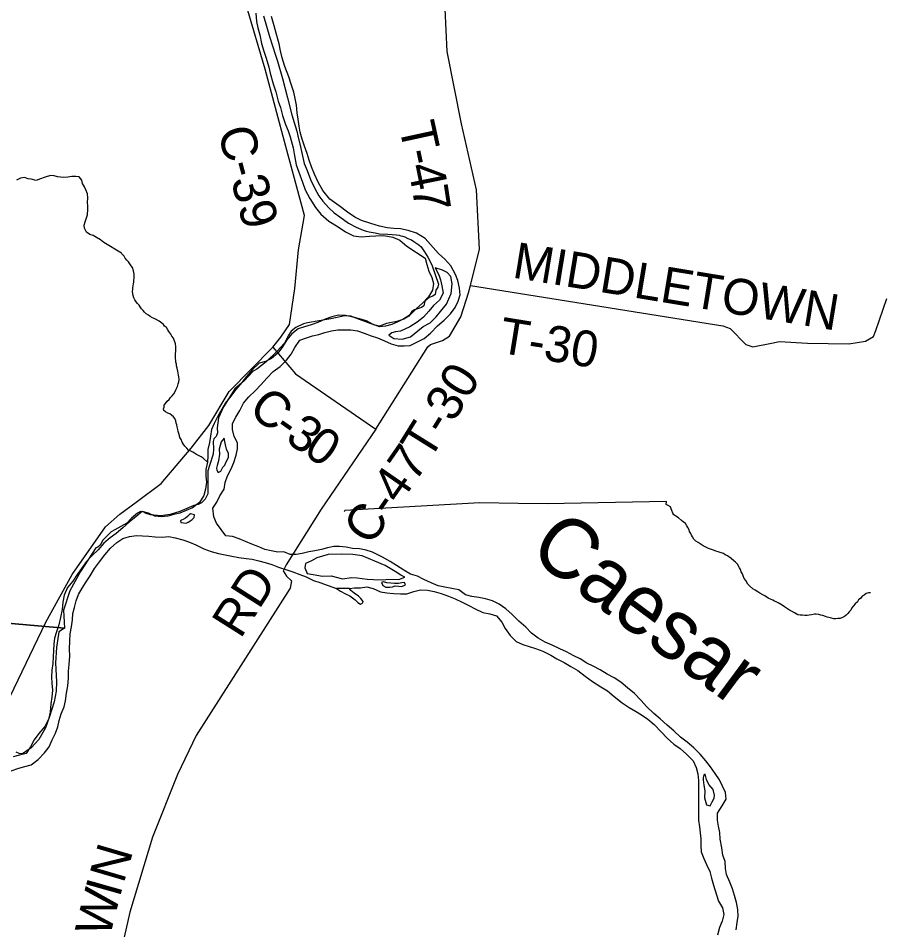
# Model space of a CAD drawing. Extents: x 0 to 1064, y 0 to 440.
# Drawn here: x 327.38 to 349.24, y 292.35 to 315.41 of the extents above; entities that cross this region are included whole.
import ezdxf

# ---------------------------------------------------------------- set-up
doc = ezdxf.new("R2010")
doc.units = 0
for name, color, linetype in [('GM_X_County_Road', 7, 'Continuous'), ('GM_X_County_Road_Text', 7, 'Continuous'), ('GM_X_Major_River', 7, 'Continuous'), ('GM_X_Major_River_Text', 7, 'Continuous'), ('GM_X_Minor_River', 7, 'Continuous'), ('GM_X_Section', 7, 'Continuous'), ('GM_X_Township_Road', 7, 'Continuous'), ('GM_X_Township_Road_Text', 7, 'Continuous')]:
    doc.layers.add(name, color=color, linetype=linetype)

msp = doc.modelspace()

# ---------------------------------------------------------------- linework, layer by layer
at = {"layer": 'GM_X_County_Road'}
for points in [[(333.817, 307.086), (334.022, 307.337), (334.241, 307.655), (334.38, 308.569), (334.472, 309.551), (334.623, 310.414), (334.15, 312.162), (333.625, 314.117), (333.166, 315.689), (332.713, 317.217), (332.638, 318.119), (333.242, 321.611), (333.694, 322.74), (333.93, 323.003), (334.368, 323.36), (335.332, 323.902), (335.723, 324.297), (337.425, 326.309), (337.705, 326.997), (337.938, 328.182), (337.986, 328.428), (337.866, 328.702)], [(333.817, 307.086), (334.389, 306.412), (336.423, 305.009)], [(336.423, 305.009), (335.039, 302.986), (334.154, 301.576), (334.085, 301.431), (334.162, 301.296), (334.294, 301.173), (334.256, 300.986), (331.879, 297.262), (331.406, 296.278), (330.773, 294.689), (330.204, 292.795), (329.594, 290.125)]]:
    msp.add_lwpolyline(points, dxfattribs=at)
at = {"layer": 'GM_X_Major_River'}
msp.add_line((335.76, 300.978), (335.432, 300.983), dxfattribs=at)
for points in [[(333.387, 315.534), (333.407, 315.321), (333.44, 315.162), (333.491, 314.985), (333.535, 314.765), (333.592, 314.57), (333.655, 314.398), (333.717, 314.166), (333.75, 314.013), (333.824, 313.751), (333.892, 313.543), (333.954, 313.311), (334.012, 313.145), (334.062, 312.944), (334.142, 312.717), (334.206, 312.558), (334.257, 312.405), (334.33, 312.13), (334.358, 311.978), (334.412, 311.697), (334.475, 311.514), (334.567, 311.263), (334.636, 311.067), (334.753, 310.846), (334.9, 310.618), (335.036, 310.451), (335.233, 310.277), (335.473, 310.126), (335.658, 310.001), (335.863, 309.899), (336.056, 309.877), (336.263, 309.897), (336.421, 309.906), (336.628, 309.908), (336.852, 309.867), (337.032, 309.796), (337.205, 309.641), (337.67, 309.333)], [(338.012, 309.455), (337.671, 309.837), (337.449, 309.97), (337.244, 310.035), (337.044, 310.075), (336.881, 310.091), (336.711, 310.106), (336.517, 310.147), (336.294, 310.212), (336.059, 310.29), (335.897, 310.372), (335.705, 310.504), (335.496, 310.66), (335.263, 310.829), (335.085, 311.051), (334.968, 311.26), (334.875, 311.463), (334.8, 311.647), (334.737, 311.812), (334.686, 311.983), (334.617, 312.173), (334.559, 312.344), (334.515, 312.527), (334.488, 312.68), (334.461, 312.857), (334.434, 313.015), (334.42, 313.21), (334.381, 313.375), (334.347, 313.533), (334.279, 313.76), (334.228, 313.925), (334.124, 314.188), (334.056, 314.402), (334.017, 314.585), (333.978, 314.762), (333.905, 315.031), (333.854, 315.214), (333.786, 315.447)], [(339.03, 300.757), (338.854, 300.778), (338.691, 300.823), (338.523, 300.947), (338.347, 300.98), (338.166, 301.013), (338.002, 301.046), (337.821, 301.122), (337.64, 301.21), (337.478, 301.291), (337.302, 301.342), (337.128, 301.442), (336.947, 301.566), (336.785, 301.666), (336.592, 301.778), (336.339, 301.897), (336.182, 301.954), (336.013, 301.981), (335.837, 301.996), (335.673, 302.023), (335.509, 302.044), (335.358, 302.046), (335.205, 302.012), (335.047, 301.966), (334.882, 301.932), (334.73, 301.91), (334.565, 301.864), (334.413, 301.842), (334.255, 301.845), (334.098, 301.908), (333.947, 301.904), (333.777, 301.937), (333.62, 301.97), (333.463, 302.033), (333.288, 302.103), (333.131, 302.172), (332.968, 302.235), (332.799, 302.298), (332.629, 302.313), (332.516, 302.473), (332.397, 302.632), (332.327, 302.791), (332.306, 303.01), (332.405, 303.166), (332.481, 303.322), (332.587, 303.497), (332.614, 303.666), (332.677, 303.835), (332.765, 304.01), (332.834, 304.166), (332.892, 304.353), (332.924, 304.511), (332.927, 304.668), (332.838, 304.828), (332.798, 305.004), (332.801, 305.156), (332.888, 305.312), (332.988, 305.486), (333.082, 305.673), (333.212, 305.829), (333.372, 305.978), (333.521, 306.139), (333.669, 306.301), (333.829, 306.468), (334.001, 306.599), (334.168, 306.754), (334.286, 306.91), (334.379, 307.079), (334.504, 307.265), (334.669, 307.323), (334.821, 307.369), (334.986, 307.409), (335.138, 307.455), (335.303, 307.501), (335.461, 307.523), (335.613, 307.527), (335.789, 307.524), (335.959, 307.497), (336.128, 307.44), (336.303, 307.37), (336.466, 307.319), (336.641, 307.244), (336.816, 307.168), (336.991, 307.117), (337.143, 307.121), (337.295, 307.13), (337.448, 307.201), (337.644, 307.301), (337.804, 307.438), (337.983, 307.629), (338.149, 307.772), (338.31, 307.927), (338.428, 308.089), (338.503, 308.252), (338.554, 308.409), (338.538, 308.579), (338.499, 308.774), (338.441, 308.926), (338.323, 309.147), (338.167, 309.313), (338.012, 309.455)], [(337.67, 309.333), (337.71, 309.174), (337.768, 309.01), (337.838, 308.851), (337.884, 308.699), (337.858, 308.529), (337.758, 308.361), (337.603, 308.199), (337.449, 308.062), (337.289, 307.901), (337.136, 307.806), (336.983, 307.73), (336.83, 307.659), (336.671, 307.613), (336.519, 307.603), (336.344, 307.667), (336.187, 307.754), (336.012, 307.805), (335.855, 307.844), (335.655, 307.884), (335.479, 307.899), (335.308, 307.853), (335.144, 307.795), (334.96, 307.713), (334.789, 307.649), (334.618, 307.597), (334.46, 307.551), (334.3, 307.426), (334.17, 307.27), (334.064, 307.096), (333.946, 306.934), (333.786, 306.803), (333.633, 306.72), (333.474, 306.68), (333.302, 306.519), (333.153, 306.345), (333.036, 306.19), (332.887, 306.016), (332.757, 305.848), (332.627, 305.674), (332.533, 305.518), (332.433, 305.337), (332.333, 305.157), (332.27, 305), (332.243, 304.837), (332.222, 304.673), (332.177, 304.498), (332.175, 304.334), (332.166, 304.177), (332.127, 303.989), (332.124, 303.819), (332.14, 303.667), (332.119, 303.492), (332.074, 303.335), (331.962, 303.155), (331.79, 303.018), (331.625, 302.954), (331.466, 302.889), (331.313, 302.849), (331.161, 302.815), (330.997, 302.793), (330.833, 302.814), (330.676, 302.883), (330.513, 302.928), (330.353, 302.797), (330.199, 302.666), (330.027, 302.517), (329.861, 302.374), (329.707, 302.261), (329.547, 302.13), (329.405, 301.963), (329.251, 301.82), (329.109, 301.664), (328.978, 301.49), (328.873, 301.334), (328.761, 301.166), (328.625, 301.004), (328.543, 300.811), (328.51, 300.636), (328.495, 300.448), (328.449, 300.249), (328.41, 300.061), (328.352, 299.886), (328.295, 299.729), (328.28, 299.572), (328.272, 299.414), (328.269, 299.25), (328.255, 299.087), (328.234, 298.917), (328.225, 298.735), (328.235, 298.584), (328.25, 298.407), (328.235, 298.232), (328.208, 298.062), (328.187, 297.85), (328.148, 297.669), (328.054, 297.488), (327.905, 297.315), (327.787, 297.153), (327.693, 296.972), (327.581, 296.804)], [(337.927, 309.092), (338.015, 308.915), (338.056, 308.787), (338.096, 308.641), (338.124, 308.452), (338.03, 308.278), (337.882, 308.14), (337.764, 307.997), (337.628, 307.841), (337.468, 307.716), (337.284, 307.598), (337.052, 307.492), (336.924, 307.47), (336.826, 307.447), (336.753, 307.388), (336.879, 307.301), (337.091, 307.285), (337.299, 307.343), (337.489, 307.497), (337.619, 307.611)], [(337.619, 307.611), (337.802, 307.699), (337.95, 307.854), (338.062, 307.986), (338.21, 308.172), (338.33, 308.443), (338.358, 308.691), (338.318, 308.874), (338.229, 308.978), (338.108, 309.035), (337.927, 309.092)], [(332.589, 304.783), (332.514, 304.693), (332.463, 304.506), (332.467, 304.378), (332.446, 304.209), (332.408, 304.094), (332.394, 304.021), (332.4, 303.973), (332.435, 303.918), (332.503, 303.953), (332.559, 304.049), (332.602, 304.103), (332.634, 304.169)], [(332.634, 304.169), (332.696, 304.296), (332.698, 304.393), (332.645, 304.503), (332.622, 304.612), (332.589, 304.783)], [(331.739, 302.873), (331.702, 302.843), (331.665, 302.801), (331.61, 302.76), (331.554, 302.73), (331.512, 302.713), (331.481, 302.689), (331.493, 302.652), (331.565, 302.639), (331.626, 302.638), (331.675, 302.655)], [(331.675, 302.655), (331.773, 302.715), (331.828, 302.774), (331.836, 302.841), (331.739, 302.873)], [(327.204, 296.373), (327.394, 296.437), (327.552, 296.477), (327.705, 296.523), (327.889, 296.654), (328.049, 296.821), (328.161, 296.977), (328.243, 297.152), (328.324, 297.326), (328.382, 297.483), (328.42, 297.64), (328.466, 297.815), (328.541, 297.984), (328.58, 298.141), (328.601, 298.335), (328.634, 298.517), (328.65, 298.711), (328.652, 298.886), (328.673, 299.062), (328.683, 299.268), (328.68, 299.456), (328.683, 299.65), (328.698, 299.838), (328.725, 300.014), (328.752, 300.189), (328.766, 300.347), (328.805, 300.504), (328.844, 300.667), (328.907, 300.83), (329.001, 300.986), (329.101, 301.148), (329.2, 301.305), (329.312, 301.485), (329.436, 301.653), (329.573, 301.833), (329.715, 302), (329.875, 302.144), (330.029, 302.244), (330.193, 302.296), (330.37, 302.318), (330.522, 302.315), (330.686, 302.307), (330.843, 302.292), (331.019, 302.283), (331.189, 302.293), (331.347, 302.266), (331.54, 302.209), (331.716, 302.157), (331.872, 302.088), (332.071, 301.988), (332.258, 301.918), (332.446, 301.867), (332.615, 301.834), (332.779, 301.795), (332.961, 301.768), (333.142, 301.741), (333.294, 301.726), (333.469, 301.681), (333.627, 301.636), (333.796, 301.585), (333.959, 301.522), (334.17, 301.452), (334.327, 301.401), (334.503, 301.337), (334.659, 301.274), (334.852, 301.18), (335.009, 301.129), (335.432, 300.983)], [(335.807, 301.256), (335.953, 301.248), (336.207, 301.22), (336.365, 301.205), (336.602, 301.202), (336.754, 301.217), (337.003, 301.207), (337.155, 301.266), (337.059, 301.322), (336.909, 301.409), (336.656, 301.559), (336.396, 301.672), (336.077, 301.804), (335.846, 301.838), (335.561, 301.849), (335.215, 301.842), (334.934, 301.755), (334.799, 301.679), (334.646, 301.614)], [(334.646, 301.614), (334.633, 301.505), (334.691, 301.359), (334.843, 301.332), (335.079, 301.292), (335.298, 301.301), (335.582, 301.224), (335.807, 301.256)], [(337.147, 301.132), (337.08, 301.121), (336.995, 301.111), (336.898, 301.106), (336.801, 301.114), (336.704, 301.127), (336.619, 301.147), (336.57, 301.135), (336.599, 301.056), (336.678, 301.012), (336.781, 301.017), (336.848, 301.022), (336.915, 301.045)], [(335.432, 300.983), (335.528, 300.915), (335.655, 300.846), (335.763, 300.796), (335.901, 300.691), (335.973, 300.623), (336.033, 300.586), (336.095, 300.621), (336.107, 300.651), (336.042, 300.725), (335.982, 300.787), (335.88, 300.867), (335.79, 300.929), (335.76, 300.978)], [(335.76, 300.978), (335.882, 301), (336.034, 300.998), (336.198, 301.02), (336.355, 300.981), (336.542, 300.899), (336.706, 300.872), (336.876, 300.852), (337.052, 300.843), (337.21, 300.846), (337.387, 300.904), (337.557, 300.944), (337.727, 300.941), (337.897, 300.908), (338.078, 300.851), (338.265, 300.787), (338.434, 300.718), (338.609, 300.636), (338.778, 300.555), (338.934, 300.468), (339.133, 300.373), (339.303, 300.341), (339.478, 300.289), (339.609, 300.129), (339.698, 299.97), (339.817, 299.793), (339.972, 299.638), (340.141, 299.563), (340.298, 299.512), (340.461, 299.461), (340.643, 299.398)], [(336.915, 301.045), (337, 301.038), (337.085, 301.03), (337.177, 301.071), (337.147, 301.132)], [(345.537, 292.344), (345.564, 292.532), (345.585, 292.689), (345.581, 292.865), (345.548, 293.036), (345.496, 293.219), (345.444, 293.383), (345.374, 293.554), (345.291, 293.744), (345.264, 293.902), (345.254, 294.078), (345.202, 294.236), (345.174, 294.419), (345.135, 294.644), (345.12, 294.808), (345.092, 294.972), (345.064, 295.124), (345.061, 295.3), (345.179, 295.487), (345.279, 295.655), (345.263, 295.819), (345.193, 295.984), (345.11, 296.143), (345.003, 296.302), (344.884, 296.468), (344.765, 296.621), (344.622, 296.787), (344.461, 296.954), (344.299, 297.09), (344.131, 297.22), (343.957, 297.38), (343.79, 297.522), (343.61, 297.683), (343.454, 297.819), (343.269, 297.998), (343.131, 298.151), (342.964, 298.324), (342.79, 298.466), (342.616, 298.608), (342.448, 298.72), (342.273, 298.814), (342.093, 298.926), (341.918, 299.02), (341.761, 299.095), (341.587, 299.201), (341.43, 299.282), (341.244, 299.382), (341.075, 299.458), (340.882, 299.545), (340.707, 299.621), (340.532, 299.721), (340.358, 299.851), (340.215, 300.005), (340.041, 300.153), (339.873, 300.32), (339.712, 300.468), (339.544, 300.586), (339.375, 300.667), (339.199, 300.718), (339.03, 300.757)], [(340.643, 299.398), (340.847, 299.291), (341.004, 299.204), (341.185, 299.11), (341.353, 299.01), (341.528, 298.904), (341.72, 298.762), (341.9, 298.632), (342.116, 298.495), (342.279, 298.389), (342.453, 298.253), (342.657, 298.086), (342.831, 297.968), (342.987, 297.881), (343.144, 297.787), (343.306, 297.675), (343.462, 297.54), (343.635, 297.355), (343.79, 297.195), (343.958, 297.047), (344.12, 296.935), (344.276, 296.793), (344.45, 296.626), (344.526, 296.455), (344.566, 296.291), (344.582, 296.127), (344.585, 295.969), (344.582, 295.793), (344.58, 295.635), (344.583, 295.459), (344.581, 295.283), (344.584, 295.12), (344.606, 294.955), (344.628, 294.803), (344.638, 294.652), (344.641, 294.482), (344.651, 294.324), (344.715, 294.153), (344.785, 294), (344.868, 293.823), (344.914, 293.652), (344.959, 293.476), (345.035, 293.232), (345.093, 293.073), (345.187, 292.902), (345.227, 292.737), (345.182, 292.568), (345.113, 292.406), (345.061, 292.212)], [(327.581, 296.804), (327.417, 296.764), (327.252, 296.724)], [(344.754, 296.282), (344.717, 296.264), (344.698, 296.192), (344.703, 296.143), (344.719, 296.009), (344.741, 295.863), (344.739, 295.688)], [(344.739, 295.688), (344.785, 295.511), (344.881, 295.485), (344.925, 295.581), (344.981, 295.678), (344.989, 295.756), (344.955, 295.897), (344.847, 296.02), (344.788, 296.154), (344.754, 296.282)]]:
    msp.add_lwpolyline(points, dxfattribs=at)
at = {"layer": 'GM_X_Minor_River'}
for points in [[(329.992, 309.463), (329.546, 309.732), (329.461, 309.804), (329.364, 309.863), (329.278, 309.911), (329.193, 309.935), (329.108, 309.996), (329.054, 310.093), (329.047, 310.172), (329.078, 310.257), (329.102, 310.336), (329.133, 310.434), (329.139, 310.579), (329.139, 310.664), (329.133, 310.749), (329.139, 310.865), (329.133, 310.968), (329.09, 311.065), (329.054, 311.144), (329.011, 311.223), (328.987, 311.314), (328.92, 311.393), (328.835, 311.405), (328.737, 311.399), (328.64, 311.387), (328.531, 311.375), (328.452, 311.387), (328.373, 311.393), (328.288, 311.418), (328.203, 311.424), (328.117, 311.399), (328.038, 311.381), (327.941, 311.345), (327.832, 311.302), (327.71, 311.333), (327.631, 311.345), (327.54, 311.381), (327.443, 311.357), (327.339, 311.308)], [(330.285, 308.636), (330.298, 308.69), (330.305, 308.733), (330.306, 308.781), (330.313, 308.83), (330.314, 308.873), (330.31, 308.934), (330.304, 308.976), (330.299, 309.019), (330.271, 309.099), (330.235, 309.142), (330.2, 309.197), (330.17, 309.246), (330.128, 309.284), (330.087, 309.339), (330.057, 309.389), (330.004, 309.444), (329.992, 309.463)], [(332.166, 304.177), (332.059, 304.276), (332.005, 304.314), (331.957, 304.339), (331.89, 304.37), (331.836, 304.402), (331.794, 304.427), (331.746, 304.452), (331.691, 304.484), (331.644, 304.527), (331.596, 304.583), (331.555, 304.638), (331.531, 304.681), (331.502, 304.749), (331.467, 304.804), (331.456, 304.847), (331.445, 304.902), (331.427, 304.951), (331.417, 305.006), (331.4, 305.067), (331.389, 305.122), (331.377, 305.165), (331.366, 305.22), (331.343, 305.281), (331.308, 305.324), (331.26, 305.368), (331.218, 305.399), (331.164, 305.418), (331.109, 305.45), (331.061, 305.481), (331.056, 305.524), (331.069, 305.566), (331.076, 305.615), (331.108, 305.663), (331.152, 305.717), (331.196, 305.759), (331.227, 305.801), (331.277, 305.854), (331.315, 305.902), (331.359, 305.981), (331.378, 306.023), (331.41, 306.089), (331.43, 306.156), (331.444, 306.211), (331.451, 306.265), (331.447, 306.338), (331.435, 306.381), (331.43, 306.424), (331.419, 306.479), (331.403, 306.558), (331.386, 306.613), (331.381, 306.656), (331.363, 306.705), (331.364, 306.748), (331.359, 306.802), (331.361, 306.851), (331.362, 306.894), (331.362, 306.936), (331.363, 306.979), (331.365, 307.034), (331.366, 307.101), (331.356, 307.168), (331.344, 307.217), (331.327, 307.259), (331.304, 307.315), (331.268, 307.364), (331.239, 307.413), (331.192, 307.481), (331.168, 307.524), (331.127, 307.586), (331.079, 307.617), (331.056, 307.66), (331.014, 307.691), (330.948, 307.741), (330.869, 307.785), (330.815, 307.811), (330.773, 307.83), (330.718, 307.861), (330.676, 307.892), (330.616, 307.93), (330.574, 307.967), (330.539, 308.01), (330.497, 308.054), (330.468, 308.109), (330.438, 308.152), (330.396, 308.189), (330.367, 308.233), (330.331, 308.282), (330.308, 308.337), (330.285, 308.392), (330.28, 308.435), (330.275, 308.49), (330.276, 308.545), (330.283, 308.587), (330.285, 308.636)], [(343.872, 303.044), (343.818, 303.081), (343.763, 303.106), (343.771, 303.179), (340.756, 303.119), (340.024, 303.132), (339.055, 303.15), (335.64, 302.951), (335.622, 302.92)], [(348.934, 300.869), (348.88, 300.87), (348.824, 300.853), (348.775, 300.812), (348.725, 300.788), (348.688, 300.74), (348.632, 300.692), (348.6, 300.644), (348.544, 300.597), (348.5, 300.543), (348.462, 300.495), (348.431, 300.434), (348.393, 300.392), (348.362, 300.35), (348.318, 300.309), (348.274, 300.273), (348.225, 300.249), (348.164, 300.226), (348.109, 300.221), (348.06, 300.216), (348.005, 300.217), (347.944, 300.23), (347.883, 300.244), (347.835, 300.257), (347.792, 300.27), (347.726, 300.295), (347.677, 300.308), (347.623, 300.327), (347.562, 300.335), (347.513, 300.336), (347.44, 300.319), (347.378, 300.308), (347.33, 300.302), (347.275, 300.297), (347.214, 300.304), (347.153, 300.306), (347.098, 300.319), (347.056, 300.344), (347.008, 300.369), (346.935, 300.407), (346.887, 300.432), (346.833, 300.464), (346.755, 300.514), (346.701, 300.557), (346.599, 300.62), (346.544, 300.645), (346.502, 300.664), (346.46, 300.683), (346.417, 300.702), (346.345, 300.734), (346.261, 300.797), (346.213, 300.822), (346.134, 300.86), (346.08, 300.897), (346.02, 300.935), (345.96, 300.973), (345.876, 301.047), (345.834, 301.09), (345.776, 301.183), (345.74, 301.238), (345.711, 301.3), (345.694, 301.349), (345.665, 301.404), (345.648, 301.459), (345.624, 301.502), (345.571, 301.594), (345.518, 301.65), (345.476, 301.681), (345.41, 301.737), (345.314, 301.806), (345.259, 301.831), (345.217, 301.863), (345.127, 301.895), (345.084, 301.908), (345.024, 301.927), (344.963, 301.952), (344.915, 301.965), (344.836, 301.997), (344.788, 302.016), (344.697, 302.061), (344.625, 302.111), (344.577, 302.142), (344.517, 302.18), (344.463, 302.229), (344.428, 302.285), (344.404, 302.328), (344.387, 302.371), (344.358, 302.42), (344.346, 302.463), (344.311, 302.524), (344.288, 302.567), (344.252, 302.623), (344.199, 302.666), (344.151, 302.704), (344.079, 302.766), (344.007, 302.81), (343.959, 302.847), (343.935, 302.89), (343.906, 302.952), (343.895, 302.994), (343.872, 303.044)]]:
    msp.add_lwpolyline(points, dxfattribs=at)
at = {"layer": 'GM_X_Section'}
for points in [[(333.584, 315.466), (333.732, 314.943), (333.888, 314.473), (333.934, 314.321), (334.066, 313.882), (334.19, 313.39), (334.304, 312.964), (334.361, 312.769), (334.43, 312.549), (334.452, 312.434), (334.52, 312.154), (334.548, 312.032), (334.616, 311.728), (334.686, 311.551), (334.773, 311.325), (334.884, 311.099), (334.984, 310.916), (335.084, 310.781), (335.227, 310.621), (335.37, 310.485), (335.514, 310.386), (335.729, 310.224), (335.927, 310.118), (336.102, 310.048), (336.18, 310.023), (336.258, 310.003), (336.409, 309.976), (336.518, 309.956), (336.73, 309.947), (336.948, 309.925), (337.014, 309.917), (337.056, 309.905), (337.105, 309.892), (337.159, 309.873), (337.231, 309.835), (337.327, 309.797), (337.387, 309.76), (337.513, 309.672), (337.573, 309.623), (337.655, 309.495), (337.738, 309.361), (337.843, 309.165), (338.005, 308.683), (337.991, 308.605), (337.941, 308.527), (337.921, 308.418), (337.866, 308.377), (337.774, 308.342), (337.664, 308.247), (337.637, 308.132), (337.582, 308.085), (337.405, 308.027), (337.332, 307.986), (337.257, 307.872), (337.129, 307.79), (336.958, 307.738), (336.69, 307.682), (336.514, 307.619), (336.399, 307.639), (336.008, 307.785), (335.791, 307.868), (335.64, 307.876), (335.287, 307.804), (334.698, 307.705), (334.594, 307.676), (334.399, 307.583), (334.282, 307.494), (334.207, 307.374), (334.113, 307.188), (333.921, 306.979), (333.65, 306.717), (333.411, 306.527), (333.319, 306.475), (333.097, 306.23), (332.863, 306.034), (332.576, 305.579), (332.444, 305.296), (332.41, 305.048), (332.419, 304.921), (332.387, 304.824), (332.332, 304.765), (332.313, 304.699), (332.316, 304.517), (332.313, 304.383), (332.217, 304.094), (332.179, 303.956), (332.175, 303.38), (332.106, 303.242), (332.013, 303.147), (331.933, 303.106), (331.818, 303.077), (331.464, 302.932), (331.22, 302.851), (330.989, 302.819), (330.723, 302.848), (330.621, 302.88), (330.543, 302.924), (330.47, 302.931), (330.397, 302.89), (330.243, 302.759), (330.126, 302.634), (329.823, 302.466), (329.734, 302.417), (329.525, 302.208), (329.456, 302.076), (329.394, 302.029), (329.346, 302.011), (328.959, 301.412), (328.69, 300.92), (328.53, 300.432), (328.553, 299.977), (317.022, 300.99)], [(317.022, 300.99), (328.553, 299.977), (328.412, 299.889), (328.35, 299.49), (328.325, 299.097), (328.353, 298.617), (328.343, 298.387), (328.29, 298.116), (328.175, 297.742), (328.073, 297.453), (327.904, 297.159), (327.706, 296.95), (327.492, 296.803), (327.407, 296.81), (327.329, 296.842)]]:
    msp.add_lwpolyline(points, dxfattribs=at)
at = {"layer": 'GM_X_Township_Road'}
for points in [[(338.822, 308.642), (339.049, 309.567), (338.966, 311.065), (338.594, 312.738), (338.226, 314.569), (338.178, 315.647), (338.339, 316.86), (338.538, 317.744), (339, 319.11), (339.698, 321.427), (340.199, 322.865), (340.631, 323.916), (341.242, 325.091), (341.951, 326.3), (342.494, 327.093), (343.223, 328.053), (344.462, 329.284), (345.652, 330.539), (346.507, 331.43), (347.061, 331.951)], [(338.774, 308.49), (338.822, 308.642), (345.2, 307.629), (345.381, 307.56), (345.783, 307.155), (345.958, 307.098), (346.433, 307.189), (346.633, 307.229), (347.343, 307.184), (348.386, 307.166), (348.806, 307.24), (349.008, 307.359), (349.064, 307.51), (349.347, 308.32)], [(336.423, 305.009), (337.735, 307.094), (337.809, 307.154), (338.114, 307.254), (338.285, 307.361), (338.57, 307.849), (338.774, 308.489), (338.774, 308.49)], [(327.05, 298.253), (327.055, 298.253), (327.182, 298.248), (328.08, 300.132), (328.744, 301.332), (329.59, 302.542), (329.952, 302.859), (330.362, 303.164), (330.993, 303.636), (331.751, 304.532), (332.201, 305.103), (332.715, 305.965), (333.817, 307.086)]]:
    msp.add_lwpolyline(points, dxfattribs=at)

# ---------------------------------------------------------------- texts
at = {"layer": 'GM_X_County_Road_Text'}
for s, height, rotation, p in [('C-39', 0.9091, 285.194, (332.417, 312.555)), ('C', 0.909, 320.5779, (333.163, 305.454)), ('3', 0.909, 325.11, (334.1, 304.722)), ('-', 0.909, 324.7364, (333.792, 304.939)), ('0', 0.909, 325.321, (334.558, 304.402)), ('C-47', 0.9091, 55.3007, (336.294, 302.03)), ('RD', 0.9091, 57.6801, (333.001, 299.687)), ('N', 0.909, 73.5998, (330.046, 293.498)), ('I', 0.909, 74.18, (329.945, 293.141)), ('W', 0.909, 75.9262, (329.691, 292.127))]:
    msp.add_text(s, height=height, rotation=rotation, dxfattribs=at).set_placement(p)
at = {"layer": 'GM_X_Major_River_Text'}
msp.add_text('Caesar', height=1.515, rotation=323.3852, dxfattribs=at).set_placement((340.243, 301.839))
at = {"layer": 'GM_X_Township_Road_Text'}
for s, height, rotation, p in [('T', 0.909, 282.2648, (337.001, 312.694)), ('-', 0.909, 282.1351, (337.145, 312.03)), ('4', 0.909, 281.5426, (337.223, 311.668)), ('7', 0.909, 278.7667, (337.333, 311.13)), ('MIDDLETOWN', 0.9091, 350.6776, (339.852, 308.85)), ('T-30', 0.9091, 350.7698, (339.503, 306.952)), ('T-30', 0.9091, 58.0698, (337.775, 304.182))]:
    msp.add_text(s, height=height, rotation=rotation, dxfattribs=at).set_placement(p)

doc.saveas('drawing.dxf')
